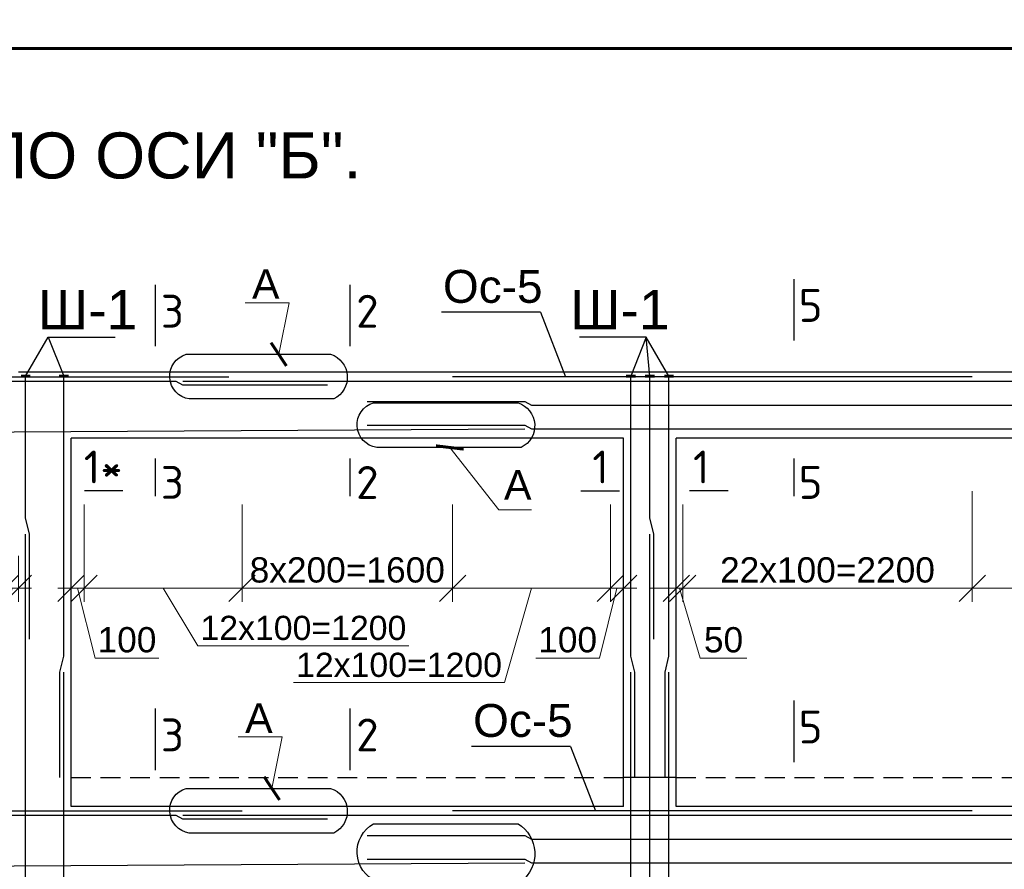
# Model space of a CAD drawing. Header units: millimetres. Extents: x 2063114 to 14983986, y -126020516 to 213791.
# Tile 563 of 656: x 2343467 to 2350951, y -348432 to -341973. Entities that reach past the tile are written whole.
import ezdxf

# ---------------------------------------------------------------- set-up
doc = ezdxf.new("R2010")
doc.units = ezdxf.units.MM
doc.linetypes.add('штриховая', pattern=[0.75, 0.5, -0.25])
doc.layers.get('Defpoints').update_dxf_attribs({"color": 6, "lineweight": 35})
doc.layers.add('.', color=7, linetype='Continuous', lineweight=15)
doc.layers.add('РАЗМЕР АР', color=150, linetype='Continuous', lineweight=20)
doc.layers.add('PDF _Текст', color=7, linetype='Continuous')
doc.styles.add('ISOCPEUR', font='isocpeui.ttf', dxfattribs={"height": 300})
doc.styles.add('seviyorum', font='times.ttf')
doc.styles.get("Standard").update_dxf_attribs({"font": 'arial.ttf'})
doc.dimstyles.new('1-100', dxfattribs={"dimtxt": 300, "dimasz": 250, "dimexe": 130, "dimexo": 130, "dimgap": 50, "dimtad": 1, "dimdec": 0, "dimtxsty": 'seviyorum', "dimblk": 'OBLIQUE', "dimcen": 250, "dimdle": 125, "dimclrd": 256, "dimclre": 256, "dimclrt": 256, "dimadec": 0, "dimazin": 0, "dimtfac": 1, "dimtdec": 0, "dimtmove": 1, "dimatfit": 3, "dimldrblk": 'OBLIQUE', "dimfxl": 200, "dimlwd": -1, "dimlwe": -1, "dimarcsym": 0})
doc.dimstyles.new('1-50 gbgggn', dxfattribs={"dimscale": 0, "dimtxt": 250, "dimasz": 150, "dimexe": 25, "dimexo": 200, "dimgap": 100, "dimtad": 1, "dimdec": 0, "dimlfac": 0.5, "dimtxsty": 'ISOCPEUR', "dimblk": 'ARCHTICK', "dimcen": 100, "dimdle": 100, "dimclrd": 167, "dimclre": 167, "dimadec": 0, "dimazin": 0, "dimtfac": 1, "dimtdec": 0, "dimtmove": 1, "dimatfit": 3, "dimfxl": 1.25, "dimlwd": 5, "dimlwe": 5, "dimarcsym": 0})

# ---------------------------------------------------------------- blocks, each defined once
blk = doc.blocks.new('*U1594')
at = {"color": 0, "lineweight": 60, "ltscale": 25}
blk.add_lwpolyline([(-57400, 41500), (-500, 41500), (-500, 500), (-57400, 500)], close=True, dxfattribs=at)
blk = doc.blocks.new('_ArchTick')
at = {"color": 0, "linetype": 'ByBlock', "const_width": 0.15}
blk.add_lwpolyline([(-0.5, -0.5), (0.5, 0.5)], dxfattribs=at)
blk = doc.blocks.new('_Oblique')
at = {"color": 0, "linetype": 'ByBlock', "lineweight": -2}
blk.add_line((-0.5, -0.5), (0.5, 0.5), dxfattribs=at)
blk = doc.blocks.new('*D1665')
at = {"layer": 'Defpoints', "color": 0, "lineweight": 30, "ltscale": 100, "transparency": 16777216}
for p in [(2350706.6, -345453.1), (2353306.6, -345453.1), (2350706.6, -346294.9)]:
    blk.add_point(p, dxfattribs=at)
at = {"layer": 'РАЗМЕР АР', "ltscale": 100, "transparency": 16777216}
for p, q in [((2350706.6, -345557.1), (2350706.6, -346398.9)), ((2353306.6, -345557.1), (2353306.6, -346398.9)), ((2353406.6, -346294.9), (2350606.6, -346294.9))]:
    blk.add_line(p, q, dxfattribs=at)
at = {"layer": 'РАЗМЕР АР', "ltscale": 100, "transparency": 16777216, "xscale": 200, "yscale": 200, "zscale": 200, "rotation": 180}
blk.add_blockref('_Oblique', (2350706.6, -346294.9), dxfattribs=at)
at = {"layer": 'РАЗМЕР АР', "ltscale": 100, "transparency": 16777216, "xscale": 200, "yscale": 200, "zscale": 200}
blk.add_blockref('_Oblique', (2353306.6, -346294.9), dxfattribs=at)
at = {"layer": 'РАЗМЕР АР', "ltscale": 100, "transparency": 16777216, "insert": (2352006.6, -346156.8), "char_height": 192, "attachment_point": 5}
blk.add_mtext('13x200=2600', dxfattribs=at)
blk = doc.blocks.new('*D1603')
at = {"layer": 'Defpoints', "color": 0, "lineweight": 30, "ltscale": 100, "transparency": 16777216}
for p in [(2350706.6, -345453.1), (2348506.6, -345553.1), (2348506.6, -346294.9)]:
    blk.add_point(p, dxfattribs=at)
at = {"layer": 'РАЗМЕР АР', "ltscale": 100, "transparency": 16777216}
for p, q in [((2350706.6, -345557.1), (2350706.6, -346398.9)), ((2348506.6, -345657.1), (2348506.6, -346398.9)), ((2350806.6, -346294.9), (2348406.6, -346294.9))]:
    blk.add_line(p, q, dxfattribs=at)
at = {"layer": 'РАЗМЕР АР', "ltscale": 100, "transparency": 16777216, "xscale": 200, "yscale": 200, "zscale": 200, "rotation": 180}
blk.add_blockref('_Oblique', (2348506.6, -346294.9), dxfattribs=at)
at = {"layer": 'РАЗМЕР АР', "ltscale": 100, "transparency": 16777216, "xscale": 200, "yscale": 200, "zscale": 200}
blk.add_blockref('_Oblique', (2350706.6, -346294.9), dxfattribs=at)
at = {"layer": 'РАЗМЕР АР', "ltscale": 100, "transparency": 16777216, "insert": (2349606.6, -346156.9), "char_height": 192, "attachment_point": 5}
blk.add_mtext('22x100=2200', dxfattribs=at)
blk = doc.blocks.new('*D1604')
at = {"layer": 'Defpoints', "color": 0, "lineweight": 30, "ltscale": 100, "transparency": 16777216}
for p in [(2346756.6, -345553.1), (2347956.6, -345553.1), (2347956.6, -346294.9)]:
    blk.add_point(p, dxfattribs=at)
at = {"layer": 'РАЗМЕР АР', "ltscale": 100, "transparency": 16777216}
for p, q in [((2346756.6, -345657.1), (2346756.6, -346398.9)), ((2347956.6, -345657.1), (2347956.6, -346398.9)), ((2346656.6, -346294.9), (2348056.6, -346294.9)), ((2347356.6, -346294.9), (2347152.2, -347012.4)), ((2347152.2, -347012.4), (2345547.3, -347012.4))]:
    blk.add_line(p, q, dxfattribs=at)
at = {"layer": 'РАЗМЕР АР', "ltscale": 100, "transparency": 16777216, "xscale": 200, "yscale": 200, "zscale": 200, "rotation": 180}
blk.add_blockref('_Oblique', (2346756.6, -346294.9), dxfattribs=at)
at = {"layer": 'РАЗМЕР АР', "ltscale": 100, "transparency": 16777216, "xscale": 200, "yscale": 200, "zscale": 200}
blk.add_blockref('_Oblique', (2347956.6, -346294.9), dxfattribs=at)
at = {"layer": 'РАЗМЕР АР', "ltscale": 100, "transparency": 16777216, "insert": (2346349.8, -346878.5), "char_height": 192, "attachment_point": 5}
blk.add_mtext('{\\H0.95833x;12x100=1200}', dxfattribs=at)
blk = doc.blocks.new('*D1605')
at = {"layer": 'Defpoints', "color": 0, "lineweight": 30, "ltscale": 100, "transparency": 16777216}
for p in [(2347956.6, -345553.1), (2348056.6, -345943.3), (2348056.6, -346294.9)]:
    blk.add_point(p, dxfattribs=at)
at = {"layer": 'РАЗМЕР АР', "ltscale": 100, "transparency": 16777216}
for p, q in [((2347956.6, -345657.1), (2347956.6, -346398.9)), ((2348056.6, -346047.3), (2348056.6, -346398.9)), ((2347856.6, -346294.9), (2348156.6, -346294.9)), ((2348006.6, -346294.9), (2347873.9, -346825.7)), ((2347873.9, -346825.7), (2347388.5, -346825.7))]:
    blk.add_line(p, q, dxfattribs=at)
at = {"layer": 'РАЗМЕР АР', "ltscale": 100, "transparency": 16777216, "xscale": 200, "yscale": 200, "zscale": 200, "rotation": 180}
blk.add_blockref('_Oblique', (2347956.6, -346294.9), dxfattribs=at)
at = {"layer": 'РАЗМЕР АР', "ltscale": 100, "transparency": 16777216, "xscale": 200, "yscale": 200, "zscale": 200}
blk.add_blockref('_Oblique', (2348056.6, -346294.9), dxfattribs=at)
at = {"layer": 'РАЗМЕР АР', "ltscale": 100, "transparency": 16777216, "insert": (2347631.2, -346687.6), "char_height": 192, "attachment_point": 5}
blk.add_mtext('100', dxfattribs=at)
blk = doc.blocks.new('*D1606')
at = {"layer": 'Defpoints', "color": 0, "lineweight": 30, "transparency": 16777216}
for p in [(2345156.6, -345553.1), (2346756.6, -345553.1), (2345156.6, -346294.9)]:
    blk.add_point(p, dxfattribs=at)
at = {"layer": 'РАЗМЕР АР', "transparency": 16777216}
for p, q in [((2345156.6, -345657.1), (2345156.6, -346398.9)), ((2346756.6, -345657.1), (2346756.6, -346398.9)), ((2346856.6, -346294.9), (2345056.6, -346294.9))]:
    blk.add_line(p, q, dxfattribs=at)
at = {"layer": 'РАЗМЕР АР', "transparency": 16777216, "xscale": 200, "yscale": 200, "zscale": 200, "rotation": 180}
blk.add_blockref('_Oblique', (2345156.6, -346294.9), dxfattribs=at)
at = {"layer": 'РАЗМЕР АР', "transparency": 16777216, "xscale": 200, "yscale": 200, "zscale": 200}
blk.add_blockref('_Oblique', (2346756.6, -346294.9), dxfattribs=at)
at = {"layer": 'РАЗМЕР АР', "transparency": 16777216, "insert": (2345956.6, -346156.9), "char_height": 192, "attachment_point": 5}
blk.add_mtext('8х200=1600', dxfattribs=at)
blk = doc.blocks.new('*D1607')
at = {"layer": 'Defpoints', "color": 0, "lineweight": 30, "ltscale": 100, "transparency": 16777216}
for p in [(2343956.6, -345553.1), (2343856.6, -345943.3), (2343856.6, -346294.9)]:
    blk.add_point(p, dxfattribs=at)
at = {"layer": 'РАЗМЕР АР', "ltscale": 100, "transparency": 16777216}
for p, q in [((2343956.6, -345657.1), (2343956.6, -346398.9)), ((2343856.6, -346047.3), (2343856.6, -346398.9)), ((2344056.6, -346294.9), (2343756.6, -346294.9)), ((2343906.6, -346294.9), (2344039.2, -346825.7)), ((2344039.2, -346825.7), (2344524.7, -346825.7))]:
    blk.add_line(p, q, dxfattribs=at)
at = {"layer": 'РАЗМЕР АР', "ltscale": 100, "transparency": 16777216, "xscale": 200, "yscale": 200, "zscale": 200, "rotation": 180}
blk.add_blockref('_Oblique', (2343856.6, -346294.9), dxfattribs=at)
at = {"layer": 'РАЗМЕР АР', "ltscale": 100, "transparency": 16777216, "xscale": 200, "yscale": 200, "zscale": 200}
blk.add_blockref('_Oblique', (2343956.6, -346294.9), dxfattribs=at)
at = {"layer": 'РАЗМЕР АР', "ltscale": 100, "transparency": 16777216, "insert": (2344281.9, -346687.6), "char_height": 192, "attachment_point": 5}
blk.add_mtext('100', dxfattribs=at)
blk = doc.blocks.new('*D1608')
at = {"layer": 'Defpoints', "color": 0, "lineweight": 30, "ltscale": 100, "transparency": 16777216}
for p in [(2343956.6, -345553.1), (2345156.6, -345553.1), (2343956.6, -346294.9)]:
    blk.add_point(p, dxfattribs=at)
at = {"layer": 'РАЗМЕР АР', "ltscale": 100, "transparency": 16777216}
for p, q in [((2343956.6, -345657.1), (2343956.6, -346398.9)), ((2345156.6, -345657.1), (2345156.6, -346398.9)), ((2345256.6, -346294.9), (2343856.6, -346294.9)), ((2344556.6, -346294.9), (2344820.4, -346731.7)), ((2344820.4, -346731.7), (2346425.4, -346731.7))]:
    blk.add_line(p, q, dxfattribs=at)
at = {"layer": 'РАЗМЕР АР', "ltscale": 100, "transparency": 16777216, "xscale": 200, "yscale": 200, "zscale": 200, "rotation": 180}
blk.add_blockref('_Oblique', (2343956.6, -346294.9), dxfattribs=at)
at = {"layer": 'РАЗМЕР АР', "ltscale": 100, "transparency": 16777216, "xscale": 200, "yscale": 200, "zscale": 200}
blk.add_blockref('_Oblique', (2345156.6, -346294.9), dxfattribs=at)
at = {"layer": 'РАЗМЕР АР', "ltscale": 100, "transparency": 16777216, "insert": (2345622.9, -346597.7), "char_height": 192, "attachment_point": 5}
blk.add_mtext('{\\H0.95833x;12x100=1200}', dxfattribs=at)
blk = doc.blocks.new('*D1611')
at = {"layer": 'Defpoints', "color": 0, "lineweight": 30, "ltscale": 100, "transparency": 16777216}
for p in [(2343356.6, -345553.1), (2343456.6, -345943.3), (2343456.6, -346294.9)]:
    blk.add_point(p, dxfattribs=at)
at = {"layer": 'РАЗМЕР АР', "ltscale": 100, "transparency": 16777216}
for p, q in [((2343356.6, -345657.1), (2343356.6, -346398.9)), ((2343456.6, -346047.3), (2343456.6, -346398.9)), ((2343256.6, -346294.9), (2343556.6, -346294.9)), ((2343406.6, -346294.9), (2343365.9, -346825.7)), ((2343365.9, -346825.7), (2342880.4, -346825.7))]:
    blk.add_line(p, q, dxfattribs=at)
at = {"layer": 'РАЗМЕР АР', "ltscale": 100, "transparency": 16777216, "xscale": 200, "yscale": 200, "zscale": 200, "rotation": 180}
blk.add_blockref('_Oblique', (2343356.6, -346294.9), dxfattribs=at)
at = {"layer": 'РАЗМЕР АР', "ltscale": 100, "transparency": 16777216, "xscale": 200, "yscale": 200, "zscale": 200}
blk.add_blockref('_Oblique', (2343456.6, -346294.9), dxfattribs=at)
at = {"layer": 'РАЗМЕР АР', "ltscale": 100, "transparency": 16777216, "insert": (2343123.1, -346687.6), "char_height": 192, "attachment_point": 5}
blk.add_mtext('100', dxfattribs=at)
blk = doc.blocks.new('*D1614')
at = {"layer": 'Defpoints', "color": 0, "lineweight": 30, "ltscale": 100, "transparency": 16777216}
for p in [(2348506.6, -345553.5), (2348456.6, -345943.7), (2348456.6, -346295.3)]:
    blk.add_point(p, dxfattribs=at)
at = {"layer": 'РАЗМЕР АР', "ltscale": 100, "transparency": 16777216}
for p, q in [((2348506.6, -345657.5), (2348506.6, -346399.3)), ((2348456.6, -346047.7), (2348456.6, -346399.3)), ((2348456.6, -346295.3), (2348256.6, -346295.3)), ((2348506.6, -346295.3), (2348456.6, -346295.3)), ((2348506.6, -346295.3), (2348456.6, -346295.3)), ((2348481.6, -346295.3), (2348639.2, -346826)), ((2348506.6, -346295.3), (2348706.6, -346295.3)), ((2348639.2, -346826), (2348993.6, -346826))]:
    blk.add_line(p, q, dxfattribs=at)
at = {"layer": 'РАЗМЕР АР', "ltscale": 100, "transparency": 16777216, "xscale": 200, "yscale": 200, "zscale": 200}
blk.add_blockref('_Oblique', (2348456.6, -346295.3), dxfattribs=at)
at = {"layer": 'РАЗМЕР АР', "ltscale": 100, "transparency": 16777216, "xscale": 200, "yscale": 200, "zscale": 200, "rotation": 180}
blk.add_blockref('_Oblique', (2348506.6, -346295.3), dxfattribs=at)
at = {"layer": 'РАЗМЕР АР', "ltscale": 100, "transparency": 16777216, "insert": (2348816.4, -346688), "char_height": 192, "attachment_point": 5}
blk.add_mtext('50', dxfattribs=at)

msp = doc.modelspace()

# ---------------------------------------------------------------- linework, layer by layer
at = {"lineweight": 30, "ltscale": 100}
for p, q in [((2349351.27149, -343944.76724), (2349351.27149, -344411.8064)), ((2344497.51788, -343988.77787), (2344497.51788, -344455.81704)), ((2345976.8464, -343988.77787), (2345976.8464, -344455.81704)), ((2343856.57029, -344653.11596), (2343456.57029, -344653.11596)), ((2355956.57029, -344653.11596), (2343856.57029, -344653.11596)), ((2348056.57029, -345153.11596), (2343856.57029, -345153.11596)), ((2343856.57029, -347953.11596), (2343856.57029, -345153.11596)), ((2348056.57029, -347953.11596), (2348056.57029, -345153.11596)), ((2355556.57029, -345153.11596), (2348456.57029, -345153.11596)), ((2348456.57029, -347953.11596), (2348456.57029, -345153.11596)), ((2344497.51788, -345307.39773), (2344497.51788, -345594.34646)), ((2345976.8464, -345307.39773), (2345976.8464, -345594.34646)), ((2349351.27149, -345307.39773), (2349351.27149, -345594.34646)), ((2344251.6295, -345553.45377), (2343958.00766, -345553.45377)), ((2347731.20488, -345553.45377), (2348024.82671, -345553.45377)), ((2348851.6295, -345553.45377), (2348558.00766, -345553.45377)), ((2349351.27149, -347149.3475), (2349351.27149, -347616.38667)), ((2344497.51788, -347209.79215), (2344497.51788, -347676.83131)), ((2345976.8464, -347209.79215), (2345976.8464, -347676.83131)), ((2348056.57029, -347953.11596), (2343856.57029, -347953.11596)), ((2355556.57029, -347953.11596), (2348456.57029, -347953.11596))]:
    msp.add_line(p, q, dxfattribs=at)
for p, q in [((2347425.37401, -344197.05774), (2346672.97606, -344197.05774)), ((2347425.37401, -344197.05774), (2347614.7877, -344687.80751)), ((2347654.28758, -347497.05774), (2346901.88963, -347497.05774)), ((2347654.28758, -347497.05774), (2347843.70127, -347987.80751))]:
    msp.add_line(p, q)
at = {"color": 1, "lineweight": 30}
for p, q in [((2342456.57029, -344687.80751), (2345056.57029, -344687.80751)), ((2350706.57029, -344687.80751), (2346756.57029, -344687.80751)), ((2342456.57029, -347987.80751), (2345156.57029, -347987.80751)), ((2350706.57029, -347987.80751), (2346756.57029, -347987.80751))]:
    msp.add_line(p, q, dxfattribs=at)
at = {"ltscale": 100}
for points in [[(2343511.57029, -344683.11596), (2343683.63365, -344387.40909), (2343801.57029, -344683.11596)], [(2343683.63365, -344387.40909), (2344192.40846, -344387.40909)], [(2348229.50694, -344387.40909), (2347720.73212, -344387.40909)], [(2348401.57029, -344683.11596), (2348229.50694, -344387.40909), (2348111.57029, -344683.11596)], [(2348256.57029, -344683.11596), (2348229.50694, -344387.40909)]]:
    msp.add_lwpolyline(points, dxfattribs=at)
at = {"lineweight": 30}
for points in [[(2345853.63626, -344855.61165), (2344755.71941, -344855.61165, -0.8061503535), (2344732.04257, -344516.37859), (2345829.95942, -344516.37859, -0.6771535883)], [(2347277.95782, -345224.86434), (2346180.04097, -345224.86434, -0.8061503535), (2346156.36412, -344885.63129), (2347254.28097, -344885.63129, -0.6771535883)], [(2345853.63626, -348155.61165), (2344755.71941, -348155.61165, -0.8061503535), (2344732.04257, -347816.37859), (2345829.95942, -347816.37859, -0.6771535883)], [(2347277.95782, -348524.86434), (2346180.04097, -348524.86434, -0.623224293), (2346156.36412, -348085.63129), (2347254.28097, -348085.63129, -0.5234985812)]]:
    msp.add_lwpolyline(points, format="xyb", close=True, dxfattribs=at)
at = {"color": 1, "lineweight": 60, "ltscale": 100}
for points in [[(2343476.57029, -344683.11596), (2343546.57029, -344683.11596)], [(2343766.57029, -344683.11596), (2343836.57029, -344683.11596)], [(2348076.57029, -344683.11596), (2348146.57029, -344683.11596)], [(2348221.57029, -344683.11596), (2348291.57029, -344683.11596)], [(2348366.57029, -344683.11596), (2348436.57029, -344683.11596)]]:
    msp.add_lwpolyline(points, dxfattribs=at)
at = {"color": 96, "lineweight": 30, "ltscale": 100}
for points in [[(2343541.57029, -346683.11596), (2343541.57029, -345883.11596), (2343511.57029, -345760.196), (2343511.57029, -344683.11596)], [(2343771.57029, -347733.11596), (2343771.57029, -346933.11596), (2343801.57029, -346810.196), (2343801.57029, -344683.11596)], [(2348141.57029, -347733.11596), (2348141.57029, -346933.11596), (2348111.57029, -346810.196), (2348111.57029, -344683.11596)], [(2348286.57029, -346683.11596), (2348286.57029, -345883.11596), (2348256.57029, -345760.196), (2348256.57029, -344683.11596)], [(2348371.57029, -347733.11596), (2348371.57029, -346933.11596), (2348401.57029, -346810.196), (2348401.57029, -344683.11596)], [(2343541.57029, -349983.11596), (2343541.57029, -349183.11596), (2343511.57029, -349060.196), (2343511.57029, -345883.11596)], [(2348286.57029, -349983.11596), (2348286.57029, -349183.11596), (2348256.57029, -349060.196), (2348256.57029, -345883.11596)], [(2343771.57029, -350983.11596), (2343771.57029, -350183.11596), (2343801.57029, -350060.196), (2343801.57029, -346933.11596)], [(2348141.57029, -350983.11596), (2348141.57029, -350183.11596), (2348111.57029, -350060.196), (2348111.57029, -346933.11596)], [(2348371.57029, -350983.11596), (2348371.57029, -350183.11596), (2348401.57029, -350060.196), (2348401.57029, -346933.11596)]]:
    msp.add_lwpolyline(points, dxfattribs=at)
at = {"color": 24, "lineweight": 30}
for points in [[(2345806.57029, -344750.88126), (2344706.57029, -344750.88126), (2344655.29542, -344723.47755), (2338175.57029, -344723.47755)], [(2355916.57029, -344723.47755), (2344706.57029, -344723.47755)], [(2346108.57029, -344875.71226), (2347306.57029, -344875.71226), (2347357.84516, -344903.11596), (2355917.57029, -344903.11596)], [(2341406.57029, -345082.75438), (2342506.57029, -345082.75438), (2342557.84516, -345110.15809), (2347306.57029, -345082.75438)], [(2346108.57029, -345055.35067), (2347306.57029, -345055.35067), (2347357.84516, -345082.75438), (2355917.57029, -345082.75438)], [(2345806.57029, -348050.88126), (2344706.57029, -348050.88126), (2344655.29542, -348023.47755), (2338175.57029, -348023.47755)], [(2355916.57029, -348023.47755), (2344706.57029, -348023.47755)], [(2346108.57029, -348175.71226), (2347306.57029, -348175.71226), (2347357.84516, -348203.11596), (2355917.57029, -348203.11596)], [(2346108.57029, -348355.35067), (2347306.57029, -348355.35067), (2347357.84516, -348382.75438), (2355917.57029, -348382.75438)], [(2341406.57029, -348382.75438), (2342506.57029, -348382.75438), (2342557.84516, -348410.15809), (2347306.57029, -348382.75438)]]:
    msp.add_lwpolyline(points, dxfattribs=at)
at = {"linetype": 'штриховая', "ltscale": 300}
for points in [[(2343856.57029, -347733.11596), (2348056.57029, -347733.11596)], [(2348456.57029, -347733.11596), (2355556.57029, -347733.11596)]]:
    msp.add_lwpolyline(points, dxfattribs=at)
at = {"linetype": 'штриховая', "lineweight": -3, "ltscale": 10}
msp.add_lwpolyline([(2348456.57029, -347733.11596), (2348056.57029, -347733.11596)], dxfattribs=at)
msp.add_lwpolyline([(2348456.57029, -347733.11596), (2348056.57029, -347733.11596)], dxfattribs=at)

# ---------------------------------------------------------------- block references
msp.add_blockref('*U1594', (2379792.08613, -383691.31434))

# ---------------------------------------------------------------- texts
at = {"layer": '.', "ltscale": 100, "char_height": 250, "width": 702.5, "attachment_point": 4}
for insert in [(2346683.90761, -344001.94719), (2346912.82119, -347301.94719)]:
    msp.add_mtext('Ос-5', dxfattribs=dict(at, insert=insert))
for s, height, p in [('А', 224, (2345232.58617, -344094.51605)), ('Ш-1', 300, (2343603.68534, -344326.99498)), ('Ш-1', 300, (2347649.45525, -344326.99498)), ('А', 224, (2347147.74256, -345620.82746)), ('А', 224, (2345180.22917, -347394.51605))]:
    msp.add_text(s, height=height).set_placement(p)
at = {"color": 0, "insert": (2336208.6838, -342830.00344), "char_height": 350, "width": 10255.2860103, "attachment_point": 1}
msp.add_mtext('\\pi478.80262;РАМА МОНОЛИТНАЯ РМ-2 ПО ОСИ "Б".', dxfattribs=at)
at = {"char_height": 250, "width": 114.3068182}
for s, insert, attachment_point in [('{\\fISOCPEUR|b0|i0|c0|p34;5}', (2349568.88381, -344020.16409), 3), ('{\\fISOCPEUR|b0|i0|c0|p34;3}', (2344715.1302, -344064.17473), 3), ('{\\fISOCPEUR|b0|i0|c0|p34;2}', (2346194.45872, -344064.17473), 3), ('{\\fISOCPEUR|b0|i0|c204|p34;1*}', (2344248.92936, -345247.85699), 3), ('{\\fISOCPEUR|b0|i0|c204|p34;1}', (2347818.86702, -345247.85699), 1), ('{\\fISOCPEUR|b0|i0|c204|p34;1}', (2348709.26597, -345247.85699), 3), ('{\\fISOCPEUR|b0|i0|c0|p34;3}', (2344715.1302, -345365.65058), 3), ('{\\fISOCPEUR|b0|i0|c0|p34;2}', (2346194.45872, -345365.65058), 3), ('{\\fISOCPEUR|b0|i0|c0|p34;5}', (2349568.88381, -345365.65058), 3), ('{\\fISOCPEUR|b0|i0|c0|p34;5}', (2349568.88381, -347224.74436), 3), ('{\\fISOCPEUR|b0|i0|c0|p34;3}', (2344715.1302, -347285.189), 3), ('{\\fISOCPEUR|b0|i0|c0|p34;2}', (2346194.45872, -347285.189), 3)]:
    msp.add_mtext(s, dxfattribs=dict(at, insert=insert, attachment_point=attachment_point))
at = {"layer": 'PDF _Текст', "ltscale": 100, "insert": (2343949.57867, -333456.90318), "char_height": 250, "width": 16060.6120432, "attachment_point": 1}
msp.add_mtext('\\pi-750,l750,t750;1.^I Данный лист см . совместно с л . л . КЖ -\\P2.^I Монолитные конструкции выполнить согласно КМК 2.03.01-96 " Бетонные и железобетонные конструкции ", КМК 3.03.01-98 " Несущие и ограждающие конструкции "\\P3.^I Арматурные стержни крепить между собой отожженной стальной проволокой диаметром 0.8-1.2 мм .  Длину нахлёста принять 40d(d-диаметр арматуры )\\P4.^I Снятие опалубки производить после достижения бетоном 70% проектной прочности \\P5.^I Размерные линии указаны до центра рабочей арматуры .\\P6.^I Сварку арматуры производить по РСтУз 865-98 электродами типа Э 42 А по ГОСТ 9467-85\\P7.^I Концы хомутов заводить в тело бетона на длину не менее 50 мм .\\P8.^I К бетонированию колонн приступить только после приемки арматурного каркаса колонна техническим надзором заказчика и автором проекта , что должно быть подтверждено актом на скрытые работы до бетонирования колонн .\\P9.^I При производстве бетонных работ в условиях сухого и жаркого климата при температуре воздуха выше 25° С и относительной влажности менее 50% должны применяться цементы , марочная прочность которых превышает проектную прочность бетона но менее , чем на 20 %. Уход за свежеуложенным бетоном следует осуществлять до достижения им не менее 70 % проектной прочности .  п .  6.8 КМК 2.01.03-96 " Строительство в сейсмических районах "', dxfattribs=at)

# ---------------------------------------------------------------- dimensions: what is measured, and where the dimension line sits
at = {"layer": 'РАЗМЕР АР', "ltscale": 100}
dim = msp.add_linear_dim(base=(2348506.57029, -346294.91935), p1=(2350706.57029, -345453.11596), p2=(2348506.57029, -345553.11596), text='22x100=<>', dimstyle='1-100', override={"dimscale": 0.8, "dimtxt": 240, "dimtxsty": 'Standard'}, dxfattribs=at)
dim.commit()
dim.dimension.update_dxf_attribs({"geometry": '*D1603', "text_midpoint": (2349606.57029, -346156.88933)})
dim = msp.add_linear_dim(base=(2350706.57029, -346294.91935), p1=(2353306.57029, -345453.11596), p2=(2350706.57029, -345453.11596), angle=180, text='13x200=<>', dimstyle='1-100', override={"dimscale": 0.8, "dimtxt": 240, "dimtxsty": 'Standard'}, dxfattribs=at)
dim.commit()
dim.dimension.update_dxf_attribs({"geometry": '*D1665', "text_midpoint": (2352006.57029, -346156.82385)})
for base, p1, p2, picture, middle in [((2343456.57029, -346294.91935), (2343356.57029, -345553.11596), (2343456.57029, -345943.29114), '*D1611', (2343325.87311, -346825.66825)), ((2348056.57029, -346294.91935), (2347956.57029, -345553.11596), (2348056.57029, -345943.29114), '*D1605', (2347833.93431, -346825.66825))]:
    dim = msp.add_linear_dim(base=base, p1=p1, p2=p2, angle=180, dimstyle='1-100', override={"dimscale": 0.8, "dimtxt": 240, "dimtxsty": 'Standard'}, dxfattribs=at)
    dim.commit()
    dim.dimension.update_dxf_attribs({"geometry": picture, "text_midpoint": middle, "dimtype": 160})
for base, p1, p2, picture, middle in [((2343856.57029, -346294.91935), (2343956.57029, -345553.11596), (2343856.57029, -345943.29114), '*D1607', (2344079.20628, -346825.66825)), ((2348456.57029, -346295.29935), (2348506.57029, -345553.49596), (2348456.57029, -345943.67114), '*D1614', (2348679.20628, -346826.04825))]:
    dim = msp.add_linear_dim(base=base, p1=p1, p2=p2, dimstyle='1-100', override={"dimscale": 0.8, "dimtxt": 240, "dimtxsty": 'Standard'}, dxfattribs=at)
    dim.commit()
    dim.dimension.update_dxf_attribs({"geometry": picture, "text_midpoint": middle, "dimtype": 160})
dim = msp.add_linear_dim(base=(2343956.57029, -346294.91935), p1=(2345156.57029, -345553.11596), p2=(2343956.57029, -345553.11596), text='{\\H0.95833x;12x100=<>}', dimstyle='1-100', override={"dimscale": 0.8, "dimtxt": 240, "dimtxsty": 'Standard'}, dxfattribs=at)
dim.commit()
dim.dimension.update_dxf_attribs({"geometry": '*D1608', "text_midpoint": (2344860.3928, -346731.65331), "dimtype": 160})
at = {"layer": 'РАЗМЕР АР'}
dim = msp.add_linear_dim(base=(2345156.57029, -346294.91935), p1=(2346756.57029, -345553.11596), p2=(2345156.57029, -345553.11596), angle=180, text='8х200=1600', dimstyle='1-100', override={"dimscale": 0.8, "dimtxt": 240, "dimtxsty": 'Standard'}, dxfattribs=at)
dim.commit()
dim.dimension.update_dxf_attribs({"geometry": '*D1606', "text_midpoint": (2345956.57029, -346294.91935), "dimtype": 160})
at = {"layer": 'РАЗМЕР АР', "ltscale": 100}
dim = msp.add_linear_dim(base=(2347956.57029, -346294.91935), p1=(2346756.57029, -345553.11596), p2=(2347956.57029, -345553.11596), angle=180, text='{\\H0.95833x;12x100=<>}', dimstyle='1-100', override={"dimscale": 0.8, "dimtxt": 240, "dimtxsty": 'Standard'}, dxfattribs=at)
dim.commit()
dim.dimension.update_dxf_attribs({"geometry": '*D1604', "text_midpoint": (2347112.24963, -347012.43685), "dimtype": 160})

# ---------------------------------------------------------------- leaders
at = {"color": 2, "linetype": 'ByBlock'}
for points in [[(2345435.30988, -344516.37859), (2345515.08227, -344125.18604), (2345180.02218, -344125.18604)], [(2346735.72178, -345224.86434), (2347108.8669, -345699.36212), (2347358.00139, -345699.36212)], [(2345382.95288, -347816.37859), (2345462.72527, -347425.18604), (2345127.66518, -347425.18604)]]:
    msp.add_leader(points, dimstyle='1-50 gbgggn', override={"dimscale": 1, "dimtad": 0, "dimtxsty": 'Standard', "dimldrblk": 'ArchTick'}, dxfattribs=at)

doc.saveas('drawing.dxf')
